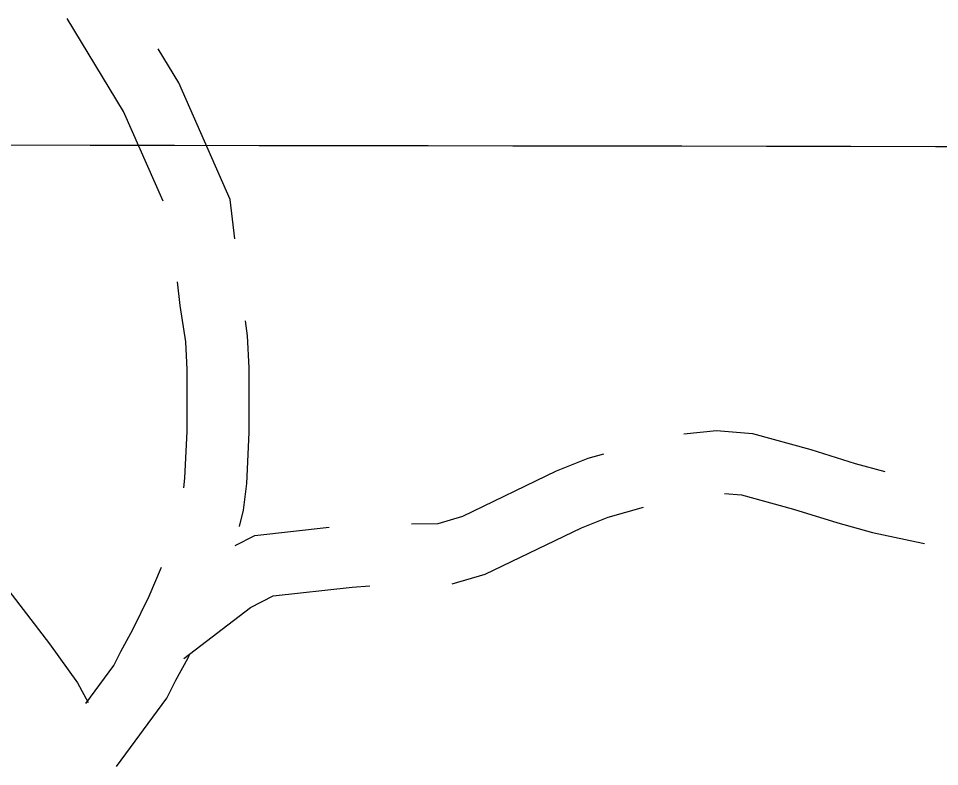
# Model space of a CAD drawing. Extents: x 3219052 to 3256913, y 800770 to 826146.
# Drawn here: x 3227122.1 to 3227567.9, y 811938.9 to 812300.9 of the extents above; entities that cross this region are included whole.
import ezdxf

# ---------------------------------------------------------------- set-up
doc = ezdxf.new("R2010")
doc.units = 0
doc.layers.add('V-GRID-MAJR', color=7, linetype='Continuous')
doc.layers.add('V-ROAD-CNTR', color=7, linetype='Continuous')

msp = doc.modelspace()

# ---------------------------------------------------------------- linework, layer by layer
at = {"layer": 'V-GRID-MAJR'}
msp.add_spline([(3223229.222, 812245.659), (3228465.955, 812237.661), (3233702.6890000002, 812230.425), (3238939.4250000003, 812223.951), (3244176.161, 812218.238), (3249412.899, 812213.287), (3254649.637, 812209.098), (3254649.6380000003, 812209.098)], degree=3, dxfattribs=at)
at = {"layer": 'V-ROAD-CNTR'}
for points in [[(3227192.1432189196, 812212.5510726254), (3227173.012283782, 812255.9228449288), (3227145.76432706, 812300.9109312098)], [(3227226.8362923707, 812194.2798868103), (3227224.5866064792, 812213.3341718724), (3227199.677716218, 812269.8051550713), (3227189.7865294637, 812286.1361250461)], [(3227202.1133889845, 812073.8010713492), (3227202.70884086, 812078.4579658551), (3227203.754718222, 812101.1976425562), (3227203.73027919, 812131.1002641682), (3227203.1266397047, 812144.3462341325), (3227200.443032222, 812161.9668105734), (3227199.088133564, 812173.4424682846)], [(3227229.0736694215, 812055.0642115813), (3227230.966898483, 812062.9244355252), (3227232.62115914, 812075.8620341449), (3227233.755281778, 812100.5203574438), (3227233.72972081, 812131.7957358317), (3227233.023360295, 812147.2957658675), (3227231.909768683, 812154.6076124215)], [(3227444.100350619, 812099.9563073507), (3227459.9437431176, 812101.5217547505), (3227477.3506664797, 812100.0681072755), (3227505.631103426, 812092.2411483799), (3227527.000696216, 812085.5911003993), (3227541.3703643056, 812081.6969417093)], [(3227312.3544108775, 812056.3397687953), (3227325.1893634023, 812056.5740200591), (3227337.1376083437, 812060.0519203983), (3227382.4885537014, 812081.9328692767), (3227397.892921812, 812088.0832993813), (3227405.387969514, 812090.1612125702)], [(3227463.779175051, 812071.0970324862), (3227472.0553335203, 812070.4058927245), (3227497.170896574, 812063.4548516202), (3227518.6173037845, 812056.7808996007), (3227535.4163649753, 812052.2283789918), (3227556.663423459, 812047.6726684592), (3227560.616709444, 812046.8425902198)], [(3227332.0567470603, 812027.3279008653), (3227347.9223916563, 812031.9460796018), (3227394.5834462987, 812054.4591307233), (3227407.491078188, 812059.6127006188), (3227424.6138572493, 812064.3597882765)], [(3227227.0136653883, 812045.8278313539), (3227236.4822125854, 812050.7360943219), (3227272.4533168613, 812054.653799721)], [(3227102.5184762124, 812043.3123424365), (3227137.1902575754, 811998.3038384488), (3227150.609220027, 811979.3266885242), (3227155.813722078, 811969.8818008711)], [(3227154.7618868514, 811969.3418022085), (3227168.285764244, 811987.7413483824), (3227171.7118635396, 811994.5329002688), (3227177.492036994, 812005.2524946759), (3227185.338480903, 812021.3632290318), (3227191.406580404, 812035.4057200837)], [(3227202.2255525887, 811991.1187120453), (3227234.4770824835, 812015.9055335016), (3227245.3077874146, 812021.519905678), (3227283.6163684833, 812025.6921916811), (3227292.168528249, 812026.4005467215)], [(3227169.605400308, 811938.8818273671), (3227193.942235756, 811971.9926516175), (3227198.3121364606, 811980.6550997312), (3227204.1919630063, 811991.5595053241), (3227205.085079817, 811993.3933000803)]]:
    msp.add_lwpolyline(points, dxfattribs=at)

doc.saveas('drawing.dxf')
